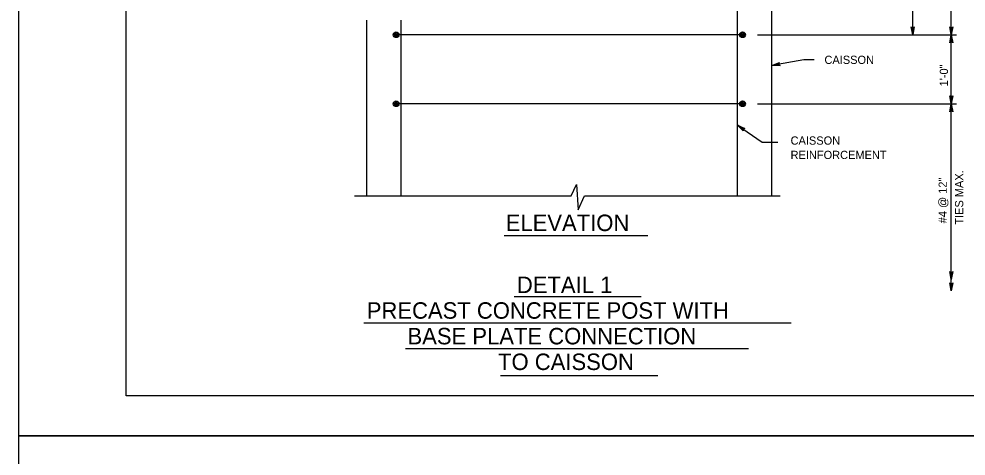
# Model space of a CAD drawing. Extents: x 3351 to 8430, y -3586 to 1457.
# Drawn here: x 3761.3 to 4114.7, y -623.8 to -460.6 of the extents above; entities that cross this region are included whole.
import ezdxf

# ---------------------------------------------------------------- set-up
doc = ezdxf.new("R2010")
doc.units = 0
for name, color, linetype in [('1', 7, 'Continuous'), ('2', 7, 'Continuous'), ('PLT-BNDY', 7, 'Continuous')]:
    doc.layers.add(name, color=color, linetype=linetype)

msp = doc.modelspace()

# ---------------------------------------------------------------- linework, layer by layer
at = {"layer": '1'}
for p, q in [((4042.28, -526.59), (4042.28, -345.85)), ((4109.23, -562.16), (4109.23, -345.85)), ((4029.42, -526.59), (4029.42, -350.07)), ((4094.83, -466.51), (4094.83, -440.78)), ((3891.15, -526.59), (3891.15, -461.08)), ((3904.01, -526.59), (3904.01, -461.08)), ((4031.34, -466.51), (3902.09, -466.51)), ((4036.93, -466.51), (4111.19, -466.51)), ((4054.26, -475.83), (4042.28, -478)), ((4058.05, -475.83), (4054.26, -475.83)), ((4031.34, -492.24), (3902.09, -492.24)), ((4036.93, -492.24), (4111.19, -492.24)), ((4029.42, -500.27), (4038.61, -506.55)), ((4038.61, -506.55), (4044.45, -506.55)), ((3967.44, -526.59), (3969.39, -522.35)), ((3969.39, -522.35), (3970.04, -531.81)), ((3886.55, -526.59), (3967.44, -526.59)), ((3970.04, -531.81), (3972.32, -526.59)), ((3972.32, -526.59), (4045.34, -526.59)), ((3942.38, -541.45), (3996.01, -541.45)), ((3946.14, -564.29), (3993.46, -564.29)), ((3890.08, -574), (4049.45, -574)), ((3905.6, -583.66), (4033.58, -583.66)), ((3941.08, -593.72), (3999.74, -593.72))]:
    msp.add_line(p, q, dxfattribs=at)
for points in [[(4094.83, -466.51), (4094.27, -463.53), (4094.43, -463.75), (4094.63, -463.87), (4094.83, -463.91), (4095.03, -463.87), (4095.23, -463.75), (4095.39, -463.53), (4094.83, -466.51), (4095.23, -463.75), (4095.03, -463.87), (4094.83, -466.51), (4094.83, -463.91), (4094.63, -463.87), (4094.83, -466.51), (4094.43, -463.75)], [(4109.23, -466.51), (4108.67, -463.53), (4108.83, -463.75), (4109.03, -463.87), (4109.23, -463.91), (4109.43, -463.87), (4109.63, -463.75), (4109.79, -463.53), (4109.23, -466.51), (4109.63, -463.75), (4109.43, -463.87), (4109.23, -466.51), (4109.23, -463.91), (4109.03, -463.87), (4109.23, -466.51), (4108.83, -463.75)], [(4109.23, -466.51), (4109.79, -469.49), (4109.63, -469.26), (4109.43, -469.14), (4109.23, -469.11), (4109.03, -469.14), (4108.83, -469.26), (4108.67, -469.49), (4109.23, -466.51), (4108.83, -469.26), (4109.03, -469.14), (4109.23, -466.51), (4109.23, -469.11), (4109.43, -469.14), (4109.23, -466.51), (4109.63, -469.26)], [(4042.28, -478), (4045.12, -476.92), (4044.92, -477.12), (4044.84, -477.34), (4044.84, -477.54), (4044.91, -477.73), (4045.06, -477.91), (4045.32, -478.02), (4042.28, -478), (4045.06, -477.91), (4044.91, -477.73), (4042.28, -478), (4044.84, -477.54), (4044.84, -477.34), (4042.28, -478), (4044.92, -477.12)], [(4109.23, -492.24), (4108.67, -489.25), (4108.83, -489.48), (4109.03, -489.6), (4109.23, -489.64), (4109.43, -489.6), (4109.63, -489.48), (4109.79, -489.25), (4109.23, -492.24), (4109.63, -489.48), (4109.43, -489.6), (4109.23, -492.24), (4109.23, -489.64), (4109.03, -489.6), (4109.23, -492.24), (4108.83, -489.48)], [(4109.23, -492.24), (4109.79, -495.22), (4109.63, -494.99), (4109.43, -494.87), (4109.23, -494.84), (4109.03, -494.87), (4108.83, -494.99), (4108.67, -495.22), (4109.23, -492.24), (4108.83, -494.99), (4109.03, -494.87), (4109.23, -492.24), (4109.23, -494.84), (4109.43, -494.87), (4109.23, -492.24), (4109.63, -494.99)], [(4029.42, -500.27), (4032.2, -501.49), (4031.92, -501.49), (4031.71, -501.59), (4031.57, -501.74), (4031.48, -501.92), (4031.47, -502.16), (4031.57, -502.42), (4029.42, -500.27), (4031.47, -502.16), (4031.48, -501.92), (4029.42, -500.27), (4031.57, -501.74), (4031.71, -501.59), (4029.42, -500.27), (4031.92, -501.49)], [(4109.23, -557.88), (4108.67, -554.89), (4108.83, -555.12), (4109.03, -555.24), (4109.23, -555.28), (4109.43, -555.24), (4109.63, -555.12), (4109.79, -554.89), (4109.23, -557.88), (4109.63, -555.12), (4109.43, -555.24), (4109.23, -557.88), (4109.23, -555.28), (4109.03, -555.24), (4109.23, -557.88), (4108.83, -555.12)], [(4109.23, -562.16), (4108.67, -559.18), (4108.83, -559.41), (4109.03, -559.53), (4109.23, -559.56), (4109.43, -559.53), (4109.63, -559.41), (4109.79, -559.18), (4109.23, -562.16), (4109.63, -559.41), (4109.43, -559.53), (4109.23, -562.16), (4109.23, -559.56), (4109.03, -559.53), (4109.23, -562.16), (4108.83, -559.41)]]:
    msp.add_lwpolyline(points, dxfattribs=at)
for centre, radius in [((3902.09, -466.51), 1.07), ((3902.09, -466.51), 0.8), ((3902.09, -466.51), 0.533), ((3902.09, -466.51), 0.267), ((4031.34, -466.51), 1.07), ((4031.34, -466.51), 0.8), ((4031.34, -466.51), 0.533), ((4031.34, -466.51), 0.267), ((3902.09, -492.24), 1.07), ((4031.34, -492.24), 1.07), ((3902.09, -492.24), 0.8), ((3902.09, -492.24), 0.533), ((3902.09, -492.24), 0.267), ((4031.34, -492.24), 0.8), ((4031.34, -492.24), 0.533), ((4031.34, -492.24), 0.267)]:
    msp.add_circle(centre, radius, dxfattribs=at)
at = {"layer": '2'}
for p, q in [((3801.34, -601.31), (3801.34, -37.31)), ((4587.34, -601.31), (3801.34, -601.31))]:
    msp.add_line(p, q, dxfattribs=at)
at = {"layer": 'PLT-BNDY'}
for points in [[(3761.34, -22.31), (4602.34, -22.31), (4602.34, -616.31), (3761.34, -616.31)], [(3761.34, -616.31), (4602.34, -616.31), (4602.34, -1210.31), (3761.34, -1210.31)]]:
    msp.add_lwpolyline(points, close=True, dxfattribs=at)

# ---------------------------------------------------------------- texts
at = {"layer": '1'}
for s, height, p in [('CAISSON', 3.072, (4061.9, -477.4)), ('CAISSON', 3.072, (4049.26, -507.53)), ('REINFORCEMENT', 3.072, (4049.26, -512.9)), ('ELEVATION', 6.144, (3942.97, -539.79)), ('DETAIL 1', 6.144, (3947.13, -562.94)), ('PRECAST CONCRETE POST WITH', 6.1439, (3891.13, -572.52)), ('BASE PLATE CONNECTION', 6.1439, (3906.32, -582.1)), ('TO CAISSON', 6.144, (3940.12, -591.68))]:
    msp.add_text(s, height=height, dxfattribs=at).set_placement(p)
for s, p in [('1\'-0"', (4107.99, -485.78)), ('TIES MAX.', (4113.7, -537.41)), ('#4 @ 12"', (4107.56, -536.89))]:
    msp.add_text(s, height=3.072, rotation=90, dxfattribs=at).set_placement(p)

doc.saveas('drawing.dxf')
